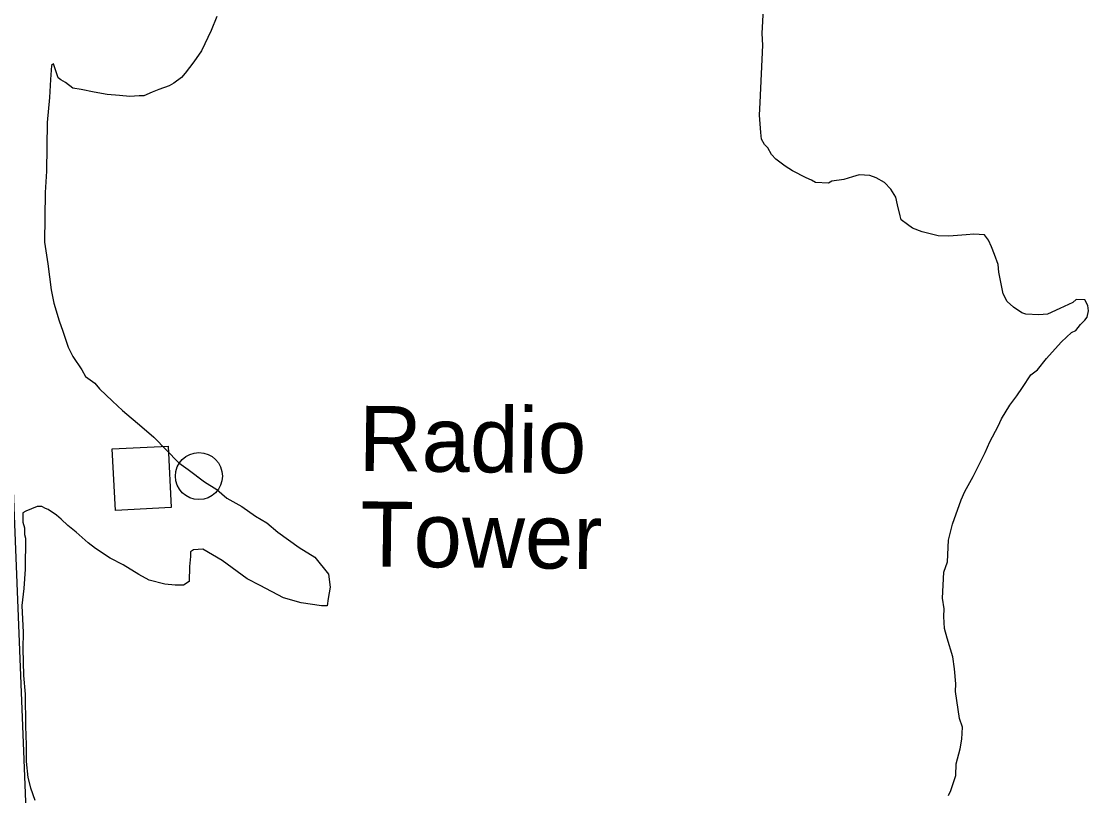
# Model space of a CAD drawing. Extents: x 3245246 to 3283090, y 806824 to 832173.
# Drawn here: x 3278046 to 3279407, y 822261 to 823248 of the extents above; entities that cross this region are included whole.
import ezdxf

# ---------------------------------------------------------------- set-up
doc = ezdxf.new("R2010")
doc.units = 0
for name, color, linetype in [('V-BLDG-OTLN', 7, 'Continuous'), ('V-ROAD-CNTR', 7, 'Continuous'), ('V-SITE-VEGE', 7, 'Continuous'), ('V-TOPO-TOWR', 7, 'Continuous'), ('V-TOPO-TOWR-IDEN', 7, 'Continuous')]:
    doc.layers.add(name, color=color, linetype=linetype)

msp = doc.modelspace()

# ---------------------------------------------------------------- linework, layer by layer
at = {"layer": 'V-BLDG-OTLN'}
msp.add_lwpolyline([(3278162.3, 822702.8), (3278233.6, 822706.5), (3278237.6, 822628.1), (3278166.3, 822624.5)], close=True, dxfattribs=at)
at = {"layer": 'V-ROAD-CNTR'}
msp.add_lwpolyline([(3277951.4, 824772.9), (3278068.2, 821835.2), (3278111.2, 820481.9)], dxfattribs=at)
at = {"layer": 'V-SITE-VEGE'}
for p, q in [((3278991, 823232.3), (3278992.5, 823263.8)), ((3278295.6, 823254), (3278288.2, 823236.2)), ((3278288.2, 823236.2), (3278275.9, 823210.2)), ((3278991.7, 823217.2), (3278991, 823232.3)), ((3278988.2, 823144.5), (3278991.7, 823217.2)), ((3278275.9, 823210.2), (3278266.2, 823196)), ((3278085, 823191.4), (3278083.6, 823173.6)), ((3278087.5, 823193.8), (3278085, 823191.4)), ((3278093.2, 823175.8), (3278087.5, 823193.8)), ((3278266.2, 823196), (3278255.3, 823181.9)), ((3278096.7, 823173.4), (3278093.2, 823175.8)), ((3278250.4, 823176), (3278240.8, 823169)), ((3278255.3, 823181.9), (3278250.4, 823176)), ((3278083.6, 823173.6), (3278082.1, 823150.9)), ((3278102.6, 823169.7), (3278096.7, 823173.4)), ((3278112, 823162.4), (3278102.6, 823169.7)), ((3278122.7, 823161.1), (3278112, 823162.4)), ((3278234.8, 823165.5), (3278221.6, 823160.9)), ((3278240.8, 823169), (3278234.8, 823165.5)), ((3278082.1, 823150.9), (3278079.3, 823118.8)), ((3278139.4, 823157.3), (3278122.7, 823161.1)), ((3278156, 823154.7), (3278139.4, 823157.3)), ((3278171.5, 823153.3), (3278156, 823154.7)), ((3278184.6, 823151.9), (3278171.5, 823153.3)), ((3278196.5, 823152.9), (3278184.6, 823151.9)), ((3278202.4, 823152.8), (3278196.5, 823152.9)), ((3278213.2, 823157.5), (3278202.4, 823152.8)), ((3278221.6, 823160.9), (3278213.2, 823157.5)), ((3278987.5, 823128.1), (3278988.2, 823144.5)), ((3278989.2, 823106), (3278987.5, 823128.1)), ((3278079.3, 823118.8), (3278078.4, 823056.9)), ((3278990.1, 823097.8), (3278989.2, 823106)), ((3278993.9, 823090.7), (3278990.1, 823097.8)), ((3278997.9, 823086.4), (3278993.9, 823090.7)), ((3279002.9, 823077.9), (3278997.9, 823086.4)), ((3279008.2, 823072.2), (3279002.9, 823077.9)), ((3279020.1, 823063.4), (3279008.2, 823072.2)), ((3278078.4, 823056.9), (3278076.8, 823029.5)), ((3279029.5, 823057.4), (3279020.1, 823063.4)), ((3279046.9, 823048.4), (3279029.5, 823057.4)), ((3279053.6, 823045.3), (3279046.9, 823048.4)), ((3279059, 823042.3), (3279053.6, 823045.3)), ((3279075.4, 823041.5), (3279059, 823042.3)), ((3279079.6, 823044.1), (3279075.4, 823041.5)), ((3279094.9, 823046.1), (3279079.6, 823044.1)), ((3279106, 823049.7), (3279094.9, 823046.1)), ((3279114.4, 823052.1), (3279106, 823049.7)), ((3279128.1, 823051.4), (3279114.4, 823052.1)), ((3279136.2, 823048.3), (3279128.1, 823051.4)), ((3279146.9, 823042.3), (3279136.2, 823048.3)), ((3279154.7, 823033.7), (3279146.9, 823042.3)), ((3278076.8, 823029.5), (3278076, 822966.4)), ((3279161.1, 823023.8), (3279154.7, 823033.7)), ((3279163.4, 823014), (3279161.1, 823023.8)), ((3279166.9, 823000.1), (3279163.4, 823014)), ((3279168, 822994.6), (3279166.9, 823000.1)), ((3279175.9, 822988.7), (3279168, 822994.6)), ((3279182.6, 822984.3), (3279175.9, 822988.7)), ((3279194.7, 822979.6), (3279182.6, 822984.3)), ((3279215.1, 822974.5), (3279194.7, 822979.6)), ((3279228.8, 822973.9), (3279215.1, 822974.5)), ((3279250.9, 822975.6), (3279228.8, 822973.9)), ((3279260.5, 822976.5), (3279250.9, 822975.6)), ((3279274.2, 822975.8), (3279260.5, 822976.5)), ((3279279.4, 822968.7), (3279274.2, 822975.8)), ((3278076, 822966.4), (3278080.3, 822938.9)), ((3279283.1, 822960.3), (3279279.4, 822968.7)), ((3279286.8, 822950.5), (3279283.1, 822960.3)), ((3279291.7, 822937.9), (3279286.8, 822950.5)), ((3278080.3, 822938.9), (3278084.6, 822905.5)), ((3279292.6, 822928.3), (3279291.7, 822937.9)), ((3279298.1, 822900.5), (3279292.6, 822928.3)), ((3278084.6, 822905.5), (3278088, 822888.8)), ((3279303.2, 822890.7), (3279298.1, 822900.5)), ((3279311.1, 822883.4), (3279303.2, 822890.7)), ((3279391.2, 822893.4), (3279386.9, 822889.5)), ((3279402.2, 822892.9), (3279391.2, 822893.4)), ((3279406, 822885.8), (3279402.2, 822892.9)), ((3278088, 822888.8), (3278094.8, 822866.1)), ((3279321.7, 822876.1), (3279311.1, 822883.4)), ((3279370.1, 822882), (3279354.6, 822874.5)), ((3279386.9, 822889.5), (3279370.1, 822882)), ((3279405.3, 822870.8), (3279407, 822878.9)), ((3279407, 822878.9), (3279406, 822885.8)), ((3278094.8, 822866.1), (3278099.4, 822852.9)), ((3279327.1, 822874.4), (3279321.7, 822876.1)), ((3279343.6, 822873.7), (3279327.1, 822874.4)), ((3279354.6, 822874.5), (3279343.6, 822873.7)), ((3279396.6, 822861.6), (3279402.3, 822866.8)), ((3279402.3, 822866.8), (3279405.3, 822870.8)), ((3278099.4, 822852.9), (3278106.2, 822832.6)), ((3279372.2, 822839.4), (3279385.1, 822851.1)), ((3279385.1, 822851.1), (3279390.7, 822853.6)), ((3279390.7, 822853.6), (3279396.6, 822861.6)), ((3279360.6, 822826.2), (3279372.2, 822839.4)), ((3278106.2, 822832.6), (3278112, 822820.6)), ((3279353.3, 822818.3), (3279360.6, 822826.2)), ((3278112, 822820.6), (3278123.7, 822803.7)), ((3279341.7, 822803.7), (3279353.3, 822818.3)), ((3278123.7, 822803.7), (3278128.4, 822795.3)), ((3278128.4, 822795.3), (3278140.2, 822786.8)), ((3279322.7, 822781.2), (3279333.1, 822797.2)), ((3279333.1, 822797.2), (3279341.7, 822803.7)), ((3278140.2, 822786.8), (3278146, 822779.6)), ((3279315.4, 822770.6), (3279322.7, 822781.2)), ((3278146, 822779.6), (3278162.5, 822763.9)), ((3279306.6, 822758.7), (3279315.4, 822770.6)), ((3278162.5, 822763.9), (3278175.4, 822751.8)), ((3279296.1, 822741.3), (3279306.6, 822758.7)), ((3278175.4, 822751.8), (3278200.1, 822731.2)), ((3279291.6, 822731.9), (3279296.1, 822741.3)), ((3278200.1, 822731.2), (3278215.4, 822717.9)), ((3279281, 822711.8), (3279291.6, 822731.9)), ((3278215.4, 822717.9), (3278247.1, 822685.3)), ((3279274.9, 822698.3), (3279281, 822711.8)), ((3279265.8, 822679.5), (3279274.9, 822698.3)), ((3278247.1, 822685.3), (3278258.9, 822676.8)), ((3278258.9, 822676.8), (3278280.1, 822661)), ((3279259.7, 822667.5), (3279265.8, 822679.5)), ((3278280.1, 822661), (3278295.5, 822651.2)), ((3279249.2, 822648.7), (3279259.7, 822667.5)), ((3278295.5, 822651.2), (3278308.5, 822640.3)), ((3279244.6, 822638), (3279249.2, 822648.7)), ((3278308.5, 822640.3), (3278327.4, 822629.4)), ((3279233.5, 822606.9), (3279244.6, 822638)), ((3278048.5, 822621.3), (3278048.3, 822609.4)), ((3278052.1, 822623.7), (3278048.5, 822621.3)), ((3278066.5, 822629.4), (3278052.1, 822623.7)), ((3278072.4, 822629.3), (3278066.5, 822629.4)), ((3278077.2, 822626.9), (3278072.4, 822629.3)), ((3278080.7, 822625.6), (3278077.2, 822626.9)), ((3278091.3, 822618.4), (3278080.7, 822625.6)), ((3278097.2, 822613.5), (3278091.3, 822618.4)), ((3278327.4, 822629.4), (3278345.1, 822617.2)), ((3278048.3, 822609.4), (3278050.6, 822602.2)), ((3278105.5, 822605.1), (3278097.2, 822613.5)), ((3278116.1, 822596.6), (3278105.5, 822605.1)), ((3278345.1, 822617.2), (3278359.2, 822608.7)), ((3278359.2, 822608.7), (3278373.4, 822596.6)), ((3279228.4, 822586.5), (3279233.5, 822606.9)), ((3278050.6, 822602.2), (3278050.5, 822593.9)), ((3278050.5, 822593.9), (3278051.6, 822589.1)), ((3278131.4, 822583.3), (3278116.1, 822596.6)), ((3278373.4, 822596.6), (3278400.5, 822577.1)), ((3278051.6, 822589.1), (3278051.1, 822549.8)), ((3278140.8, 822576), (3278131.4, 822583.3)), ((3278400.5, 822577.1), (3278420.6, 822564.9)), ((3279227.1, 822559.1), (3279228.4, 822586.5)), ((3278159.7, 822563.8), (3278140.8, 822576)), ((3278176.2, 822555.2), (3278159.7, 822563.8)), ((3278262.1, 822565.9), (3278260.8, 822552.9)), ((3278262.2, 822571.9), (3278262.1, 822565.9)), ((3278265.8, 822574.2), (3278262.2, 822571.9)), ((3278277.8, 822575.3), (3278265.8, 822574.2)), ((3278302.6, 822560.6), (3278277.8, 822575.3)), ((3278420.6, 822564.9), (3278438.1, 822543.2)), ((3278051.1, 822549.8), (3278049.5, 822524.8)), ((3278196.3, 822543), (3278176.2, 822555.2)), ((3278260.8, 822552.9), (3278260.5, 822533.8)), ((3278334.4, 822537.5), (3278302.6, 822560.6)), ((3279222.3, 822545.6), (3279227.1, 822559.1)), ((3278209.3, 822535.7), (3278196.3, 822543)), ((3278351, 822529), (3278334.4, 822537.5)), ((3278438.1, 822543.2), (3278440.3, 822526.5)), ((3279220.8, 822512.7), (3279222.3, 822545.6)), ((3278049.5, 822524.8), (3278046.9, 822503.4)), ((3278229.5, 822530.7), (3278209.3, 822535.7)), ((3278242.6, 822529.3), (3278229.5, 822530.7)), ((3278253.3, 822529.1), (3278242.6, 822529.3)), ((3278260.5, 822533.8), (3278253.3, 822529.1)), ((3278380.5, 822513.1), (3278351, 822529)), ((3278440.3, 822526.5), (3278437.7, 822512.3)), ((3278403.1, 822506.8), (3278380.5, 822513.1)), ((3278437.7, 822512.3), (3278436.4, 822502.8)), ((3279222.9, 822498.9), (3279220.8, 822512.7)), ((3278046.9, 822503.4), (3278048.8, 822468.9)), ((3278429.2, 822502.9), (3278403.1, 822506.8)), ((3278436.4, 822502.8), (3278429.2, 822502.9)), ((3279222.4, 822489.3), (3279222.9, 822498.9)), ((3279223.1, 822474.1), (3279222.4, 822489.3)), ((3278048.8, 822468.9), (3278048.5, 822448.6)), ((3279226.6, 822461.6), (3279223.1, 822474.1)), ((3279233.8, 822437.9), (3279226.6, 822461.6)), ((3278048.5, 822448.6), (3278049.2, 822414.1)), ((3279235.8, 822422.7), (3279233.8, 822437.9)), ((3278049.2, 822414.1), (3278051.2, 822390.2)), ((3279237.6, 822403.4), (3279235.8, 822422.7)), ((3279237.2, 822393.8), (3279237.6, 822403.4)), ((3278051.2, 822390.2), (3278051.9, 822349.7)), ((3279242.4, 822359.2), (3279237.2, 822393.8)), ((3278051.9, 822349.7), (3278052.7, 822325.9)), ((3279246, 822348.1), (3279242.4, 822359.2)), ((3279245.3, 822333), (3279246, 822348.1)), ((3279243.3, 822320.7), (3279245.3, 822333)), ((3278052.7, 822325.9), (3278052.4, 822304.4)), ((3279238.3, 822301.7), (3279243.3, 822320.7)), ((3278052.4, 822304.4), (3278054.5, 822284.1)), ((3279237.6, 822286.6), (3279238.3, 822301.7)), ((3278054.5, 822284.1), (3278057.9, 822271)), ((3279231.2, 822267.7), (3279237.6, 822286.6)), ((3278057.9, 822271), (3278063.6, 822255.4)), ((3279228.2, 822261), (3279231.2, 822267.7))]:
    msp.add_line(p, q, dxfattribs=at)
at = {"layer": 'V-TOPO-TOWR'}
msp.add_line((3278272.8, 822668.2), (3278272.8, 822668.2), dxfattribs=at)
msp.add_circle((3278272.8, 822668.2), 30, dxfattribs=at)

# ---------------------------------------------------------------- texts
at = {"layer": 'V-TOPO-TOWR-IDEN'}
for s, p in [('Radio', (3278476.2, 822674.9)), ('Tower', (3278478.2, 822553.1))]:
    msp.add_text(s, height=83, rotation=359.3568, dxfattribs=at).set_placement(p)

doc.saveas('drawing.dxf')
